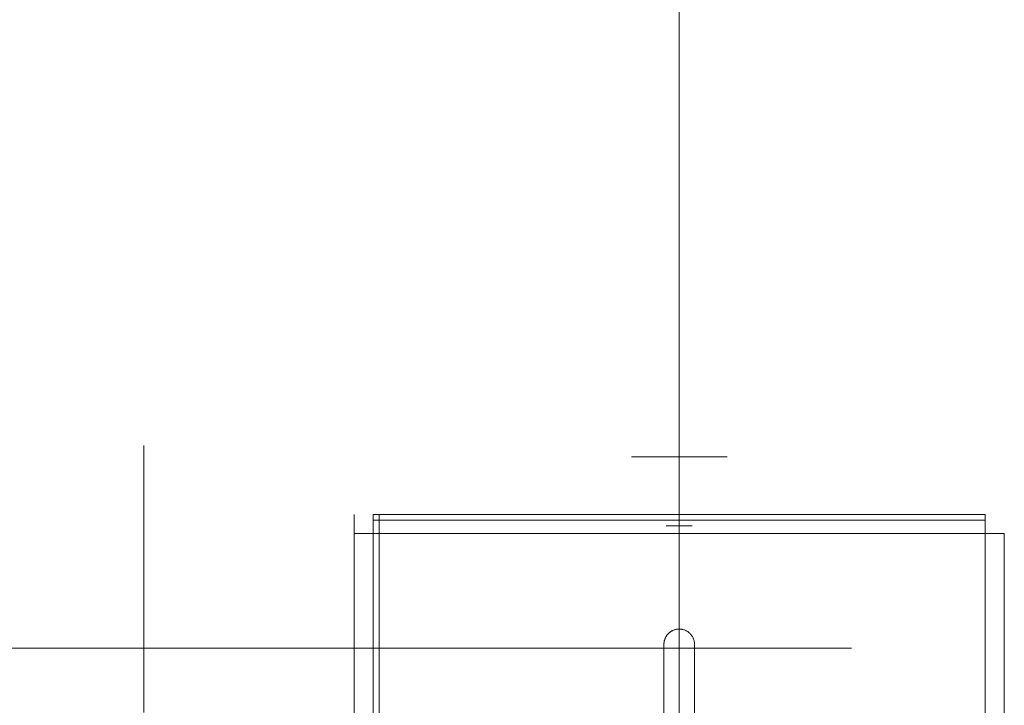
# Model space of a CAD drawing. Header units: millimetres. Extents: x -2233 to 61924, y -68080 to 6847.
# Tile 661 of 1056: x 26578 to 26835, y -17670 to -17491. Entities that reach past the tile are written whole.
import ezdxf

# ---------------------------------------------------------------- set-up
doc = ezdxf.new("R2010")
doc.units = ezdxf.units.MM
doc.layers.add('COTAS_P', color=1, linetype='Continuous', lineweight=0)
doc.layers.add('superior_C05', color=7, linetype='Continuous', lineweight=0)
doc.dimstyles.new('R19_100', dxfattribs={"dimtxt": 250, "dimasz": 150, "dimexe": 150, "dimexo": 80, "dimgap": 100, "dimtad": 1, "dimtih": 1, "dimtoh": 1, "dimdsep": 46, "dimcen": 0.09, "dimadec": 0, "dimazin": 0, "dimtfac": 1, "dimtdec": 4, "dimtofl": 0, "dimtmove": 0, "dimatfit": 3, "dimfxl": 1, "dimtolj": 1, "dimtzin": 0, "dimarcsym": 0})

# ---------------------------------------------------------------- blocks, each defined once
blk = doc.blocks.new('DIM_R28_34')
at = {"layer": 'COTAS_P'}
for p, q in [((24250.07, -17080), (24400.07, -17035)), ((26750.07, -17080), (26600.07, -17035)), ((24250.07, -17980), (24250.07, -17080)), ((24250.07, -17080), (26750.07, -17080)), ((24250.07, -17080), (24400.07, -17125)), ((26750.07, -17080), (26600.07, -17125)), ((26750.07, -17980), (26750.07, -17080))]:
    blk.add_line(p, q, dxfattribs=at)
blk.add_text('2500 P', height=250, dxfattribs=at).set_placement((25500.07, -16980))
blk = doc.blocks.new('DIM_R28_47')
at = {"layer": 'COTAS_P'}
for p, q in [((26095.07, -17655), (26050.07, -17805)), ((26795.07, -17655), (26095.07, -17655)), ((26095.07, -18305), (26095.07, -17655)), ((26095.07, -17655), (26140.07, -17805)), ((26095.07, -18305), (26050.07, -18155)), ((26095.07, -18305), (26140.07, -18155)), ((26795.07, -18305), (26095.07, -18305))]:
    blk.add_line(p, q, dxfattribs=at)
blk.add_text('650 P', height=250, rotation=90, dxfattribs=at).set_placement((25995.07, -17980))

msp = doc.modelspace()

# ---------------------------------------------------------------- linework, layer by layer
at = {"layer": 'superior_C05'}
for p, q in [((26610.067, -17602.162), (26610.067, -17602.018)), ((26610.067, -17602.45), (26610.067, -17602.162)), ((26610.067, -17602.881), (26610.067, -17602.45)), ((26610.067, -17603.454), (26610.067, -17602.881)), ((26610.067, -17604.168), (26610.067, -17603.454)), ((26610.067, -17605.02), (26610.067, -17604.168)), ((26737.602, -17605), (26737.571, -17605)), ((26737.664, -17605), (26737.602, -17605)), ((26737.757, -17605), (26737.664, -17605)), ((26737.881, -17605), (26737.757, -17605)), ((26738.035, -17605), (26737.881, -17605)), ((26738.218, -17605), (26738.035, -17605)), ((26738.432, -17605), (26738.218, -17605)), ((26738.674, -17605), (26738.432, -17605)), ((26738.944, -17605), (26738.674, -17605)), ((26739.242, -17605), (26738.944, -17605)), ((26739.567, -17605), (26739.242, -17605)), ((26739.918, -17605), (26739.567, -17605)), ((26740.295, -17605), (26739.918, -17605)), ((26740.695, -17605), (26740.295, -17605)), ((26741.119, -17605), (26740.695, -17605)), ((26741.565, -17605), (26741.119, -17605)), ((26742.033, -17605), (26741.565, -17605)), ((26742.52, -17605), (26742.033, -17605)), ((26743.026, -17605), (26742.52, -17605)), ((26743.55, -17605), (26743.026, -17605)), ((26744.089, -17605), (26743.55, -17605)), ((26744.644, -17605), (26744.089, -17605)), ((26745.212, -17605), (26744.644, -17605)), ((26745.792, -17605), (26745.212, -17605)), ((26746.383, -17605), (26745.792, -17605)), ((26746.983, -17605), (26746.383, -17605)), ((26746.694, -17605), (26746.677, -17605)), ((26746.719, -17605), (26746.694, -17605)), ((26746.753, -17605), (26746.719, -17605)), ((26746.795, -17605), (26746.753, -17605)), ((26746.845, -17605), (26746.795, -17605)), ((26746.903, -17605), (26746.845, -17605)), ((26746.968, -17605), (26746.903, -17605)), ((26747.042, -17605), (26746.968, -17605)), ((26747.591, -17605), (26746.983, -17605)), ((26747.123, -17605), (26747.042, -17605)), ((26747.211, -17605), (26747.123, -17605)), ((26747.307, -17605), (26747.211, -17605)), ((26747.409, -17605), (26747.307, -17605)), ((26747.518, -17605), (26747.409, -17605)), ((26747.634, -17605), (26747.518, -17605)), ((26748.204, -17605), (26747.591, -17605)), ((26747.755, -17605), (26747.634, -17605)), ((26747.882, -17605), (26747.755, -17605)), ((26748.015, -17605), (26747.882, -17605)), ((26748.152, -17605), (26748.015, -17605)), ((26748.295, -17605), (26748.152, -17605)), ((26748.823, -17605), (26748.204, -17605)), ((26748.441, -17605), (26748.295, -17605)), ((26748.592, -17605), (26748.441, -17605)), ((26748.747, -17605), (26748.592, -17605)), ((26748.905, -17605), (26748.747, -17605)), ((26749.444, -17605), (26748.823, -17605)), ((26749.065, -17605), (26748.905, -17605)), ((26749.229, -17605), (26749.065, -17605)), ((26749.394, -17605), (26749.229, -17605)), ((26749.561, -17605), (26749.394, -17605)), ((26750.067, -17605), (26749.444, -17605)), ((26749.729, -17605), (26749.561, -17605)), ((26749.898, -17605), (26749.729, -17605)), ((26750.067, -17605), (26749.898, -17605)), ((26750.067, -17605), (26750.691, -17605)), ((26750.237, -17605), (26750.067, -17605)), ((26750.406, -17605), (26750.237, -17605)), ((26750.574, -17605), (26750.406, -17605)), ((26750.741, -17605), (26750.574, -17605)), ((26750.691, -17605), (26751.312, -17605)), ((26750.906, -17605), (26750.741, -17605)), ((26751.07, -17605), (26750.906, -17605)), ((26751.23, -17605), (26751.07, -17605)), ((26751.388, -17605), (26751.23, -17605)), ((26751.312, -17605), (26751.931, -17605)), ((26751.543, -17605), (26751.388, -17605)), ((26751.694, -17605), (26751.543, -17605)), ((26751.84, -17605), (26751.694, -17605)), ((26751.983, -17605), (26751.84, -17605)), ((26751.931, -17605), (26752.544, -17605)), ((26752.12, -17605), (26751.983, -17605)), ((26752.253, -17605), (26752.12, -17605)), ((26752.38, -17605), (26752.253, -17605)), ((26752.501, -17605), (26752.38, -17605)), ((26752.617, -17605), (26752.501, -17605)), ((26752.544, -17605), (26753.152, -17605)), ((26752.726, -17605), (26752.617, -17605)), ((26752.828, -17605), (26752.726, -17605)), ((26752.924, -17605), (26752.828, -17605)), ((26753.012, -17605), (26752.924, -17605)), ((26753.093, -17605), (26753.012, -17605)), ((26753.167, -17605), (26753.093, -17605)), ((26753.152, -17605), (26753.752, -17605)), ((26753.232, -17605), (26753.167, -17605)), ((26753.29, -17605), (26753.232, -17605)), ((26753.34, -17605), (26753.29, -17605)), ((26753.382, -17605), (26753.34, -17605)), ((26753.416, -17605), (26753.382, -17605)), ((26753.441, -17605), (26753.416, -17605)), ((26753.458, -17605), (26753.441, -17605)), ((26753.752, -17605), (26754.343, -17605)), ((26754.343, -17605), (26754.923, -17605)), ((26754.923, -17605), (26755.491, -17605)), ((26755.491, -17605), (26756.046, -17605)), ((26756.046, -17605), (26756.585, -17605)), ((26756.585, -17605), (26757.109, -17605)), ((26757.109, -17605), (26757.615, -17605)), ((26757.615, -17605), (26758.102, -17605)), ((26758.102, -17605), (26758.57, -17605)), ((26758.57, -17605), (26759.016, -17605)), ((26759.016, -17605), (26759.44, -17605)), ((26759.44, -17605), (26759.84, -17605)), ((26759.84, -17605), (26760.217, -17605)), ((26760.217, -17605), (26760.568, -17605)), ((26760.568, -17605), (26760.893, -17605)), ((26760.893, -17605), (26761.191, -17605)), ((26761.191, -17605), (26761.461, -17605)), ((26761.461, -17605), (26761.703, -17605)), ((26761.703, -17605), (26761.917, -17605)), ((26761.917, -17605), (26762.1, -17605)), ((26762.1, -17605), (26762.254, -17605)), ((26762.254, -17605), (26762.378, -17605)), ((26762.378, -17605), (26762.47, -17605)), ((26762.47, -17605), (26762.533, -17605)), ((26762.533, -17605), (26762.564, -17605)), ((26610.067, -17606.009), (26610.067, -17605.02)), ((26610.067, -17607.133), (26610.067, -17606.009)), ((26610.067, -17608.387), (26610.067, -17607.133)), ((26610.067, -17609.771), (26610.067, -17608.387)), ((26610.067, -17611.278), (26610.067, -17609.771)), ((26610.067, -17612.908), (26610.067, -17611.278)), ((26610.067, -17614.654), (26610.067, -17612.908)), ((26610.067, -17616.513), (26610.067, -17614.654)), ((26610.067, -17618.48), (26610.067, -17616.513)), ((26610.067, -17620.55), (26610.067, -17618.48)), ((26610.067, -17620.112), (26610.067, -17620.012)), ((26610.067, -17620.31), (26610.067, -17620.112)), ((26610.067, -17620.608), (26610.067, -17620.31)), ((26665.067, -17620.112), (26665.067, -17620.012)), ((26665.067, -17620.31), (26665.067, -17620.112)), ((26665.067, -17620.608), (26665.067, -17620.31)), ((26670.067, -17700), (26670.067, -17620)), ((26670.067, -17620), (26830.067, -17620)), ((26670.067, -17621.5), (26670.067, -17620)), ((26670.067, -17620), (26671.567, -17620)), ((26671.567, -17700), (26671.567, -17620)), ((26830.067, -17700), (26830.067, -17620)), ((26830.067, -17621.5), (26830.067, -17620)), ((26610.067, -17622.718), (26610.067, -17620.55)), ((26610.067, -17621.003), (26610.067, -17620.608)), ((26610.067, -17621.495), (26610.067, -17621.003)), ((26610.067, -17622.083), (26610.067, -17621.495)), ((26610.067, -17622.765), (26610.067, -17622.083)), ((26610.067, -17624.979), (26610.067, -17622.718)), ((26610.067, -17623.54), (26610.067, -17622.765)), ((26665.067, -17621.003), (26665.067, -17620.608)), ((26665.067, -17621.495), (26665.067, -17621.003)), ((26665.067, -17622.083), (26665.067, -17621.495)), ((26665.067, -17622.765), (26665.067, -17622.083)), ((26665.067, -17623.54), (26665.067, -17622.765)), ((26670.067, -17621.5), (26830.067, -17621.5)), ((26746.694, -17623), (26746.677, -17623)), ((26746.719, -17623), (26746.694, -17623)), ((26746.753, -17623), (26746.719, -17623)), ((26746.795, -17623), (26746.753, -17623)), ((26746.845, -17623), (26746.795, -17623)), ((26746.903, -17623), (26746.845, -17623)), ((26746.968, -17623), (26746.903, -17623)), ((26747.042, -17623), (26746.968, -17623)), ((26747.123, -17623), (26747.042, -17623)), ((26747.211, -17623), (26747.123, -17623)), ((26747.307, -17623), (26747.211, -17623)), ((26747.409, -17623), (26747.307, -17623)), ((26747.518, -17623), (26747.409, -17623)), ((26747.634, -17623), (26747.518, -17623)), ((26747.755, -17623), (26747.634, -17623)), ((26747.882, -17623), (26747.755, -17623)), ((26748.015, -17623), (26747.882, -17623)), ((26748.152, -17623), (26748.015, -17623)), ((26748.295, -17623), (26748.152, -17623)), ((26748.441, -17623), (26748.295, -17623)), ((26748.592, -17623), (26748.441, -17623)), ((26748.747, -17623), (26748.592, -17623)), ((26748.905, -17623), (26748.747, -17623)), ((26749.065, -17623), (26748.905, -17623)), ((26749.229, -17623), (26749.065, -17623)), ((26749.394, -17623), (26749.229, -17623)), ((26749.561, -17623), (26749.394, -17623)), ((26749.729, -17623), (26749.561, -17623)), ((26749.898, -17623), (26749.729, -17623)), ((26750.067, -17623), (26749.898, -17623)), ((26750.067, -17623), (26750.237, -17623)), ((26750.237, -17623), (26750.406, -17623)), ((26750.406, -17623), (26750.574, -17623)), ((26750.574, -17623), (26750.741, -17623)), ((26750.741, -17623), (26750.906, -17623)), ((26750.906, -17623), (26751.07, -17623)), ((26751.07, -17623), (26751.23, -17623)), ((26751.23, -17623), (26751.388, -17623)), ((26751.388, -17623), (26751.543, -17623)), ((26751.543, -17623), (26751.694, -17623)), ((26751.694, -17623), (26751.84, -17623)), ((26751.84, -17623), (26751.983, -17623)), ((26751.983, -17623), (26752.12, -17623)), ((26752.12, -17623), (26752.253, -17623)), ((26752.253, -17623), (26752.38, -17623)), ((26752.38, -17623), (26752.501, -17623)), ((26752.501, -17623), (26752.617, -17623)), ((26752.617, -17623), (26752.726, -17623)), ((26752.726, -17623), (26752.828, -17623)), ((26752.828, -17623), (26752.924, -17623)), ((26752.924, -17623), (26753.012, -17623)), ((26753.012, -17623), (26753.093, -17623)), ((26753.093, -17623), (26753.167, -17623)), ((26753.167, -17623), (26753.232, -17623)), ((26753.232, -17623), (26753.29, -17623)), ((26753.29, -17623), (26753.34, -17623)), ((26753.34, -17623), (26753.382, -17623)), ((26753.382, -17623), (26753.416, -17623)), ((26753.416, -17623), (26753.441, -17623)), ((26753.441, -17623), (26753.458, -17623)), ((26610.067, -17624.405), (26610.067, -17623.54)), ((26610.067, -17625.359), (26610.067, -17624.405)), ((26610.067, -17627.327), (26610.067, -17624.979)), ((26610.067, -17626.399), (26610.067, -17625.359)), ((26665.067, -17624.405), (26665.067, -17623.54)), ((26665.067, -17625.359), (26665.067, -17624.405)), ((26665.067, -17700), (26665.067, -17625)), ((26665.067, -17625), (26835.067, -17625)), ((26665.067, -17626.399), (26665.067, -17625.359)), ((26737.602, -17625), (26737.571, -17625)), ((26737.664, -17625), (26737.602, -17625)), ((26737.757, -17625), (26737.664, -17625)), ((26737.881, -17625), (26737.757, -17625)), ((26738.035, -17625), (26737.881, -17625)), ((26738.218, -17625), (26738.035, -17625)), ((26738.432, -17625), (26738.218, -17625)), ((26738.674, -17625), (26738.432, -17625)), ((26738.944, -17625), (26738.674, -17625)), ((26739.242, -17625), (26738.944, -17625)), ((26739.567, -17625), (26739.242, -17625)), ((26739.918, -17625), (26739.567, -17625)), ((26740.295, -17625), (26739.918, -17625)), ((26740.695, -17625), (26740.295, -17625)), ((26741.119, -17625), (26740.695, -17625)), ((26741.565, -17625), (26741.119, -17625)), ((26742.033, -17625), (26741.565, -17625)), ((26742.52, -17625), (26742.033, -17625)), ((26743.026, -17625), (26742.52, -17625)), ((26743.55, -17625), (26743.026, -17625)), ((26744.089, -17625), (26743.55, -17625)), ((26744.644, -17625), (26744.089, -17625)), ((26745.212, -17625), (26744.644, -17625)), ((26745.792, -17625), (26745.212, -17625)), ((26746.383, -17625), (26745.792, -17625)), ((26746.983, -17625), (26746.383, -17625)), ((26747.591, -17625), (26746.983, -17625)), ((26748.204, -17625), (26747.591, -17625)), ((26748.823, -17625), (26748.204, -17625)), ((26749.444, -17625), (26748.823, -17625)), ((26750.067, -17625), (26749.444, -17625)), ((26750.691, -17625), (26750.067, -17625)), ((26751.312, -17625), (26750.691, -17625)), ((26751.931, -17625), (26751.312, -17625)), ((26752.544, -17625), (26751.931, -17625)), ((26753.152, -17625), (26752.544, -17625)), ((26753.752, -17625), (26753.152, -17625)), ((26754.343, -17625), (26753.752, -17625)), ((26754.923, -17625), (26754.343, -17625)), ((26755.491, -17625), (26754.923, -17625)), ((26756.046, -17625), (26755.491, -17625)), ((26756.585, -17625), (26756.046, -17625)), ((26757.109, -17625), (26756.585, -17625)), ((26757.615, -17625), (26757.109, -17625)), ((26758.102, -17625), (26757.615, -17625)), ((26758.57, -17625), (26758.102, -17625)), ((26759.016, -17625), (26758.57, -17625)), ((26759.44, -17625), (26759.016, -17625)), ((26759.84, -17625), (26759.44, -17625)), ((26760.217, -17625), (26759.84, -17625)), ((26760.568, -17625), (26760.217, -17625)), ((26760.893, -17625), (26760.568, -17625)), ((26761.191, -17625), (26760.893, -17625)), ((26761.461, -17625), (26761.191, -17625)), ((26761.703, -17625), (26761.461, -17625)), ((26761.917, -17625), (26761.703, -17625)), ((26762.1, -17625), (26761.917, -17625)), ((26762.254, -17625), (26762.1, -17625)), ((26762.378, -17625), (26762.254, -17625)), ((26762.47, -17625), (26762.378, -17625)), ((26762.47, -17625), (26762.533, -17625)), ((26762.533, -17625), (26762.564, -17625)), ((26835.067, -17700), (26835.067, -17625)), ((26610.067, -17627.522), (26610.067, -17626.399)), ((26610.067, -17629.757), (26610.067, -17627.327)), ((26610.067, -17628.727), (26610.067, -17627.522)), ((26665.067, -17627.522), (26665.067, -17626.399)), ((26665.067, -17628.727), (26665.067, -17627.522)), ((26610.067, -17630.009), (26610.067, -17628.727)), ((26610.067, -17632.261), (26610.067, -17629.757)), ((26610.067, -17631.365), (26610.067, -17630.009)), ((26665.067, -17630.009), (26665.067, -17628.727)), ((26665.067, -17631.365), (26665.067, -17630.009)), ((26610.067, -17632.793), (26610.067, -17631.365)), ((26610.067, -17634.835), (26610.067, -17632.261)), ((26610.067, -17634.288), (26610.067, -17632.793)), ((26665.067, -17632.793), (26665.067, -17631.365)), ((26665.067, -17634.288), (26665.067, -17632.793)), ((26610.067, -17635.848), (26610.067, -17634.288)), ((26610.067, -17637.471), (26610.067, -17634.835)), ((26610.067, -17637.467), (26610.067, -17635.848)), ((26665.067, -17635.848), (26665.067, -17634.288)), ((26665.067, -17637.467), (26665.067, -17635.848)), ((26610.067, -17639.143), (26610.067, -17637.467)), ((26610.067, -17640.163), (26610.067, -17637.471)), ((26665.067, -17639.143), (26665.067, -17637.467)), ((26610.067, -17640.87), (26610.067, -17639.143)), ((26610.067, -17642.904), (26610.067, -17640.163)), ((26610.067, -17642.645), (26610.067, -17640.87)), ((26665.067, -17640.87), (26665.067, -17639.143)), ((26665.067, -17642.645), (26665.067, -17640.87)), ((26610.067, -17644.463), (26610.067, -17642.645)), ((26610.067, -17645.688), (26610.067, -17642.904)), ((26665.067, -17644.463), (26665.067, -17642.645)), ((26610.067, -17646.319), (26610.067, -17644.463)), ((26610.067, -17648.508), (26610.067, -17645.688)), ((26665.067, -17646.319), (26665.067, -17644.463)), ((26610.067, -17648.21), (26610.067, -17646.319)), ((26610.067, -17650.13), (26610.067, -17648.21)), ((26610.067, -17651.356), (26610.067, -17648.508)), ((26665.067, -17648.21), (26665.067, -17646.319)), ((26665.067, -17650.13), (26665.067, -17648.21)), ((26610.067, -17652.074), (26610.067, -17650.13)), ((26610.067, -17654.225), (26610.067, -17651.356)), ((26665.067, -17652.074), (26665.067, -17650.13)), ((26747.104, -17651.314), (26746.975, -17651.462)), ((26747.116, -17651.3), (26747.026, -17651.403)), ((26747.239, -17651.172), (26747.104, -17651.314)), ((26747.211, -17651.2), (26747.116, -17651.3)), ((26747.31, -17651.102), (26747.211, -17651.2)), ((26747.381, -17651.036), (26747.239, -17651.172)), ((26747.415, -17651.006), (26747.31, -17651.102)), ((26747.53, -17650.908), (26747.381, -17651.036)), ((26747.525, -17650.912), (26747.415, -17651.006)), ((26747.64, -17650.821), (26747.525, -17650.912)), ((26747.685, -17650.787), (26747.53, -17650.908)), ((26747.76, -17650.732), (26747.64, -17650.821)), ((26747.845, -17650.674), (26747.685, -17650.787)), ((26747.885, -17650.648), (26747.76, -17650.732)), ((26748.011, -17650.569), (26747.845, -17650.674)), ((26748.015, -17650.566), (26747.885, -17650.648)), ((26748.182, -17650.472), (26748.011, -17650.569)), ((26748.15, -17650.489), (26748.015, -17650.566)), ((26748.289, -17650.417), (26748.15, -17650.489)), ((26748.357, -17650.384), (26748.182, -17650.472)), ((26748.433, -17650.349), (26748.289, -17650.417)), ((26748.537, -17650.304), (26748.357, -17650.384)), ((26748.581, -17650.286), (26748.433, -17650.349)), ((26748.72, -17650.234), (26748.537, -17650.304)), ((26748.733, -17650.229), (26748.581, -17650.286)), ((26748.906, -17650.172), (26748.72, -17650.234)), ((26748.889, -17650.178), (26748.733, -17650.229)), ((26749.049, -17650.132), (26748.889, -17650.178)), ((26749.096, -17650.12), (26748.906, -17650.172)), ((26749.211, -17650.093), (26749.049, -17650.132)), ((26749.287, -17650.077), (26749.096, -17650.12)), ((26749.377, -17650.06), (26749.211, -17650.093)), ((26749.481, -17650.043), (26749.287, -17650.077)), ((26749.546, -17650.034), (26749.377, -17650.06)), ((26749.675, -17650.019), (26749.481, -17650.043)), ((26749.718, -17650.015), (26749.546, -17650.034)), ((26749.871, -17650.005), (26749.675, -17650.019)), ((26749.892, -17650.004), (26749.718, -17650.015)), ((26750.067, -17650), (26749.871, -17650.005)), ((26750.067, -17650), (26749.892, -17650.004)), ((26750.067, -17650), (26750.152, -17650.001)), ((26750.264, -17650.005), (26750.067, -17650)), ((26750.237, -17650.004), (26750.152, -17650.001)), ((26750.399, -17650.014), (26750.237, -17650.004)), ((26750.46, -17650.019), (26750.264, -17650.005)), ((26750.56, -17650.03), (26750.399, -17650.014)), ((26750.654, -17650.043), (26750.46, -17650.019)), ((26750.718, -17650.053), (26750.56, -17650.03)), ((26750.848, -17650.077), (26750.654, -17650.043)), ((26750.874, -17650.082), (26750.718, -17650.053)), ((26751.039, -17650.12), (26750.848, -17650.077)), ((26751.044, -17650.121), (26750.874, -17650.082)), ((26751.229, -17650.172), (26751.044, -17650.121)), ((26751.409, -17650.232), (26751.229, -17650.172)), ((26751.415, -17650.234), (26751.229, -17650.172)), ((26751.584, -17650.299), (26751.409, -17650.232)), ((26751.598, -17650.304), (26751.415, -17650.234)), ((26751.753, -17650.373), (26751.584, -17650.299)), ((26751.778, -17650.384), (26751.598, -17650.304)), ((26751.917, -17650.453), (26751.753, -17650.373)), ((26751.953, -17650.472), (26751.778, -17650.384)), ((26752.075, -17650.54), (26751.917, -17650.453)), ((26752.124, -17650.569), (26751.953, -17650.472)), ((26752.226, -17650.632), (26752.075, -17650.54)), ((26752.29, -17650.674), (26752.124, -17650.569)), ((26752.37, -17650.729), (26752.226, -17650.632)), ((26752.45, -17650.787), (26752.29, -17650.674)), ((26752.508, -17650.831), (26752.37, -17650.729)), ((26752.605, -17650.908), (26752.45, -17650.787)), ((26752.639, -17650.936), (26752.508, -17650.831)), ((26752.754, -17651.036), (26752.605, -17650.908)), ((26752.776, -17651.056), (26752.639, -17650.936)), ((26752.896, -17651.172), (26752.754, -17651.036)), ((26752.919, -17651.195), (26752.776, -17651.056)), ((26753.031, -17651.314), (26752.896, -17651.172)), ((26753.054, -17651.339), (26752.919, -17651.195)), ((26753.16, -17651.462), (26753.031, -17651.314)), ((26753.179, -17651.486), (26753.054, -17651.339)), ((26610.067, -17654.038), (26610.067, -17652.074)), ((26665.067, -17654.038), (26665.067, -17652.074)), ((26746.072, -17653.804), (26746.067, -17654)), ((26746.067, -17654), (26746.068, -17653.926)), ((26746.07, -17653.852), (26746.068, -17653.926)), ((26746.077, -17653.728), (26746.07, -17653.852)), ((26746.087, -17653.608), (26746.072, -17653.804)), ((26746.087, -17653.605), (26746.077, -17653.728)), ((26746.111, -17653.413), (26746.087, -17653.608)), ((26746.101, -17653.482), (26746.087, -17653.605)), ((26746.119, -17653.36), (26746.101, -17653.482)), ((26746.144, -17653.22), (26746.111, -17653.413)), ((26746.141, -17653.238), (26746.119, -17653.36)), ((26746.166, -17653.116), (26746.141, -17653.238)), ((26746.187, -17653.028), (26746.144, -17653.22)), ((26746.196, -17652.995), (26746.166, -17653.116)), ((26746.24, -17652.839), (26746.187, -17653.028)), ((26746.229, -17652.875), (26746.196, -17652.995)), ((26746.266, -17652.755), (26746.229, -17652.875)), ((26746.301, -17652.652), (26746.24, -17652.839)), ((26746.307, -17652.636), (26746.266, -17652.755)), ((26746.372, -17652.469), (26746.301, -17652.652)), ((26746.352, -17652.518), (26746.307, -17652.636)), ((26746.401, -17652.4), (26746.352, -17652.518)), ((26746.452, -17652.29), (26746.372, -17652.469)), ((26746.454, -17652.284), (26746.401, -17652.4)), ((26746.54, -17652.114), (26746.452, -17652.29)), ((26746.511, -17652.169), (26746.454, -17652.284)), ((26746.572, -17652.055), (26746.511, -17652.169)), ((26746.637, -17651.944), (26746.54, -17652.114)), ((26746.637, -17651.942), (26746.572, -17652.055)), ((26746.742, -17651.778), (26746.637, -17651.944)), ((26746.707, -17651.831), (26746.637, -17651.942)), ((26746.78, -17651.721), (26746.707, -17651.831)), ((26746.855, -17651.617), (26746.742, -17651.778)), ((26746.858, -17651.613), (26746.78, -17651.721)), ((26746.975, -17651.462), (26746.855, -17651.617)), ((26746.939, -17651.507), (26746.858, -17651.613)), ((26747.026, -17651.403), (26746.939, -17651.507)), ((26753.28, -17651.617), (26753.16, -17651.462)), ((26753.296, -17651.638), (26753.179, -17651.486)), ((26753.393, -17651.778), (26753.28, -17651.617)), ((26753.404, -17651.793), (26753.296, -17651.638)), ((26753.498, -17651.944), (26753.393, -17651.778)), ((26753.503, -17651.952), (26753.404, -17651.793)), ((26753.595, -17652.114), (26753.498, -17651.944)), ((26753.594, -17652.113), (26753.503, -17651.952)), ((26753.677, -17652.277), (26753.594, -17652.113)), ((26753.683, -17652.29), (26753.595, -17652.114)), ((26753.752, -17652.443), (26753.677, -17652.277)), ((26753.763, -17652.469), (26753.683, -17652.29)), ((26753.819, -17652.611), (26753.752, -17652.443)), ((26753.834, -17652.652), (26753.763, -17652.469)), ((26753.877, -17652.781), (26753.819, -17652.611)), ((26753.895, -17652.839), (26753.834, -17652.652)), ((26753.928, -17652.952), (26753.877, -17652.781)), ((26753.948, -17653.028), (26753.895, -17652.839)), ((26753.971, -17653.125), (26753.928, -17652.952)), ((26753.991, -17653.22), (26753.948, -17653.028)), ((26754.005, -17653.298), (26753.971, -17653.125)), ((26754.024, -17653.413), (26753.991, -17653.22)), ((26754.033, -17653.473), (26754.005, -17653.298)), ((26754.048, -17653.608), (26754.024, -17653.413)), ((26754.052, -17653.648), (26754.033, -17653.473)), ((26754.063, -17653.804), (26754.048, -17653.608)), ((26754.064, -17653.824), (26754.052, -17653.648)), ((26754.067, -17654), (26754.063, -17653.804)), ((26754.067, -17654), (26754.064, -17653.824)), ((26610.067, -17656.017), (26610.067, -17654.038)), ((26610.067, -17657.109), (26610.067, -17654.225)), ((26610.067, -17658.006), (26610.067, -17656.017)), ((26665.067, -17656.017), (26665.067, -17654.038)), ((26665.067, -17658.006), (26665.067, -17656.017)), ((26746.067, -17686), (26746.067, -17654)), ((26754.067, -17654), (26754.067, -17686)), ((26610.067, -17660), (26610.067, -17657.109)), ((26610.067, -17660), (26610.067, -17658.006)), ((26665.067, -17660), (26665.067, -17658.006)), ((26610.067, -17660), (26610.067, -17662.891)), ((26610.067, -17660), (26610.067, -17661.994)), ((26665.067, -17660), (26665.067, -17661.994)), ((26610.067, -17661.994), (26610.067, -17663.983)), ((26610.067, -17662.891), (26610.067, -17665.775)), ((26610.067, -17663.983), (26610.067, -17665.962)), ((26665.067, -17661.994), (26665.067, -17663.983)), ((26665.067, -17663.983), (26665.067, -17665.962)), ((26610.067, -17665.775), (26610.067, -17668.644)), ((26610.067, -17665.962), (26610.067, -17667.926)), ((26665.067, -17665.962), (26665.067, -17667.926)), ((26610.067, -17667.926), (26610.067, -17669.87)), ((26610.067, -17668.644), (26610.067, -17671.492)), ((26665.067, -17667.926), (26665.067, -17669.87)), ((26610.067, -17669.87), (26610.067, -17671.79)), ((26665.067, -17669.87), (26665.067, -17671.79))]:
    msp.add_line(p, q, dxfattribs=at)

# ---------------------------------------------------------------- dimensions: what is measured, and where the dimension line sits
at = {"layer": 'COTAS_P'}
for p1, p2, distance, picture, middle in [((24250.067, -17980), (26750.067, -17980), 900, 'DIM_R28_34', (25500.067, -17080)), ((26795.067, -18305), (26795.067, -17655), 700, 'DIM_R28_47', (26095.067, -17980))]:
    dim = msp.add_aligned_dim(p1=p1, p2=p2, distance=distance, text='<> P', dimstyle='R19_100', dxfattribs=at)
    dim.commit()
    dim.dimension.update_dxf_attribs({"geometry": picture, "text_midpoint": middle})

doc.saveas('drawing.dxf')
